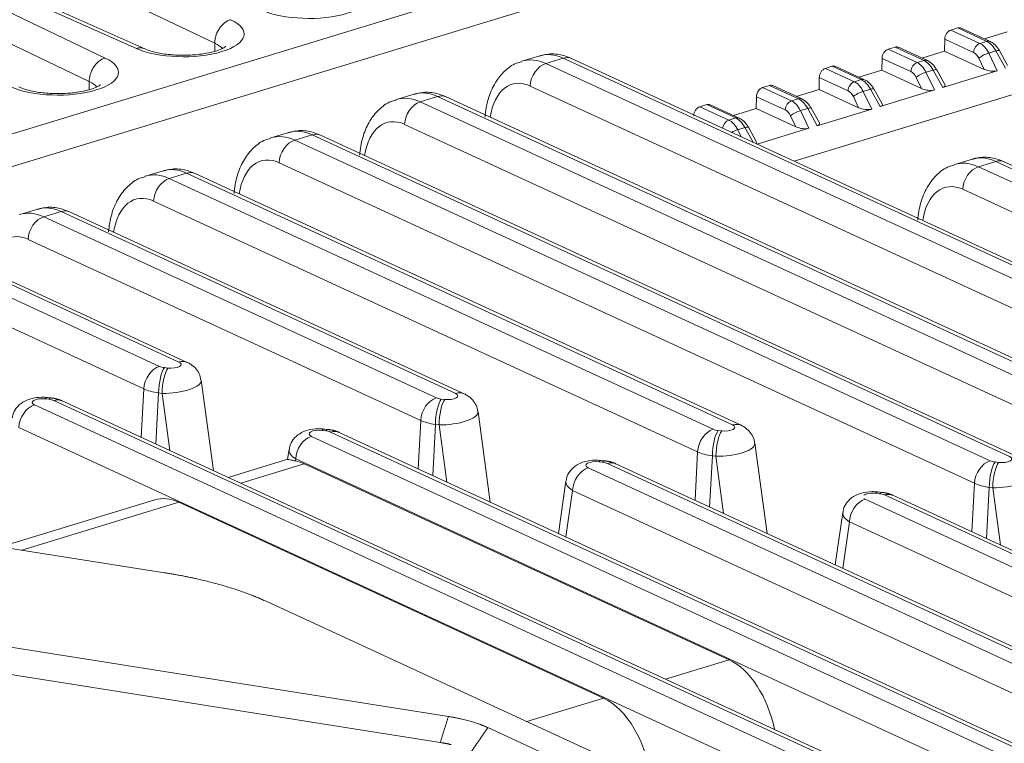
# Model space of a CAD drawing. Header units: millimetres. Extents: x 990 to 1809, y 0 to 562.
# Tile 490 of 550: x 1584 to 1609, y 195 to 212. Entities that reach past the tile are written whole.
import ezdxf

# ---------------------------------------------------------------- set-up
doc = ezdxf.new("R2010")
doc.units = ezdxf.units.MM
doc.layers.add('1', color=7, linetype='Continuous', true_color=0xffffff)

msp = doc.modelspace()

# ---------------------------------------------------------------- linework, layer by layer
at = {"layer": '1', "color": 7, "linetype": 'Continuous', "lineweight": 18}
for p, q in [((1574.228, 206.603), (1636.31, 225.571)), ((1636.68, 224.875), (1579.075, 207.274)), ((1588.997, 211.829), (1583.776, 214.325)), ((1581.067, 213.957), (1586.285, 211.462)), ((1587.061, 211.699), (1581.614, 214.124)), ((1587.266, 211.692), (1581.817, 214.117)), ((1585.894, 210.881), (1580.674, 213.377)), ((1614.573, 212.347), (1603.322, 208.91)), ((1607.192, 212.153), (1607.363, 212.205)), ((1607.192, 212.153), (1607.909, 211.822)), ((1608.08, 211.874), (1607.363, 212.205)), ((1608.164, 211.871), (1607.447, 212.201)), ((1608.024, 211.935), (1608.587, 212.107)), ((1588.997, 211.629), (1588.997, 211.829)), ((1607.041, 211.928), (1607.035, 211.633)), ((1607.754, 211.599), (1607.041, 211.928)), ((1607.909, 211.822), (1608.08, 211.874)), ((1597.031, 211.519), (1596.589, 211.384)), ((1605.641, 211.679), (1605.812, 211.731)), ((1605.641, 211.679), (1606.358, 211.348)), ((1606.529, 211.401), (1605.812, 211.731)), ((1606.612, 211.397), (1605.896, 211.727)), ((1606.473, 211.461), (1607.035, 211.633)), ((1607.035, 211.633), (1608.016, 211.181)), ((1608.307, 211.637), (1608.128, 211.582)), ((1608.128, 211.582), (1608.337, 211.147)), ((1608.544, 211.211), (1608.307, 211.637)), ((1608.595, 211.28), (1608.392, 211.644)), ((1597.608, 211.458), (1597.181, 211.328)), ((1597.181, 211.328), (1621.851, 199.947)), ((1622.327, 200.055), (1597.608, 211.458)), ((1622.536, 200.046), (1597.818, 211.449)), ((1604.09, 211.205), (1604.261, 211.257)), ((1604.977, 210.927), (1604.261, 211.257)), ((1605.061, 210.923), (1604.345, 211.253)), ((1605.49, 211.454), (1605.484, 211.159)), ((1606.203, 211.125), (1605.49, 211.454)), ((1606.358, 211.348), (1606.529, 211.401)), ((1608.016, 211.181), (1607.884, 211.455)), ((1604.09, 211.205), (1604.806, 210.874)), ((1604.921, 210.987), (1605.484, 211.159)), ((1605.484, 211.159), (1606.465, 210.707)), ((1606.755, 211.163), (1606.577, 211.109)), ((1606.577, 211.109), (1606.786, 210.673)), ((1606.993, 210.737), (1606.755, 211.163)), ((1607.044, 210.806), (1606.841, 211.17)), ((1606.993, 210.737), (1608.337, 211.147)), ((1585.894, 210.681), (1585.894, 210.881)), ((1621.464, 199.39), (1596.793, 210.77)), ((1602.538, 210.731), (1602.709, 210.783)), ((1603.426, 210.453), (1602.709, 210.783)), ((1603.51, 210.449), (1602.794, 210.779)), ((1603.939, 210.98), (1603.933, 210.685)), ((1604.652, 210.651), (1603.939, 210.98)), ((1604.806, 210.874), (1604.977, 210.927)), ((1606.465, 210.707), (1606.333, 210.981)), ((1593.928, 210.571), (1593.487, 210.437)), ((1602.538, 210.731), (1603.255, 210.4)), ((1603.37, 210.513), (1603.933, 210.685)), ((1603.933, 210.685), (1604.913, 210.233)), ((1605.204, 210.689), (1605.026, 210.635)), ((1605.026, 210.635), (1605.235, 210.2)), ((1605.442, 210.263), (1605.204, 210.689)), ((1605.493, 210.332), (1605.29, 210.696)), ((1605.442, 210.263), (1606.786, 210.673)), ((1594.506, 210.51), (1594.078, 210.38)), ((1594.078, 210.38), (1615.007, 200.725)), ((1615.483, 200.833), (1594.506, 210.51)), ((1615.693, 200.824), (1594.715, 210.501)), ((1600.987, 210.257), (1601.158, 210.309)), ((1601.875, 209.979), (1601.158, 210.309)), ((1601.959, 209.975), (1601.243, 210.305)), ((1602.388, 210.506), (1602.382, 210.211)), ((1603.1, 210.177), (1602.388, 210.506)), ((1603.255, 210.4), (1603.426, 210.453)), ((1604.913, 210.233), (1604.782, 210.507)), ((1600.987, 210.257), (1601.704, 209.926)), ((1601.819, 210.039), (1602.382, 210.211)), ((1602.382, 210.211), (1603.362, 209.759)), ((1603.362, 209.759), (1603.231, 210.033)), ((1603.653, 210.215), (1603.475, 210.161)), ((1603.475, 210.161), (1603.684, 209.726)), ((1603.89, 209.789), (1603.653, 210.215)), ((1603.942, 209.858), (1603.738, 210.223)), ((1603.89, 209.789), (1605.235, 210.2)), ((1614.62, 200.168), (1593.691, 209.822)), ((1601.704, 209.926), (1601.875, 209.979)), ((1590.826, 209.623), (1590.385, 209.489)), ((1591.403, 209.562), (1590.976, 209.432)), ((1608.639, 201.611), (1591.403, 209.562)), ((1608.849, 201.602), (1591.613, 209.553)), ((1602.102, 209.741), (1601.924, 209.687)), ((1601.924, 209.687), (1602.005, 209.517)), ((1602.303, 209.379), (1602.102, 209.741)), ((1602.39, 209.384), (1602.187, 209.749)), ((1602.402, 209.334), (1603.684, 209.726)), ((1590.976, 209.432), (1608.164, 201.503)), ((1607.776, 200.946), (1590.589, 208.874)), ((1607.724, 208.965), (1607.283, 208.831)), ((1608.302, 208.904), (1607.874, 208.774)), ((1629.171, 199.277), (1608.302, 208.904)), ((1629.38, 199.268), (1608.511, 208.895)), ((1587.723, 208.676), (1587.282, 208.541)), ((1588.301, 208.614), (1587.873, 208.484)), ((1601.796, 202.389), (1588.301, 208.614)), ((1602.005, 202.38), (1588.51, 208.605)), ((1607.874, 208.774), (1628.695, 199.169)), ((1587.873, 208.484), (1601.32, 202.281)), ((1628.308, 198.612), (1607.487, 208.216)), ((1600.932, 201.724), (1587.486, 207.926)), ((1584.621, 207.728), (1584.18, 207.593)), ((1585.198, 207.667), (1584.771, 207.536)), ((1594.952, 203.167), (1585.198, 207.667)), ((1595.161, 203.158), (1585.408, 207.657)), ((1584.771, 207.536), (1594.476, 203.059)), ((1594.089, 202.502), (1584.384, 206.978)), ((1588.108, 203.945), (1582.096, 206.719)), ((1588.317, 203.936), (1582.305, 206.709)), ((1581.669, 206.588), (1587.632, 203.837)), ((1587.245, 203.28), (1581.281, 206.031)), ((1587.754, 203.807), (1587.841, 203.797)), ((1588.962, 201.26), (1588.66, 203.494)), ((1587.18, 202.081), (1587.245, 203.28)), ((1584.895, 203.023), (1584.807, 203.033)), ((1584.952, 203.056), (1584.864, 203.066)), ((1652.302, 171.954), (1585.016, 202.992)), ((1652.512, 171.945), (1585.226, 202.983)), ((1587.609, 203.18), (1587.541, 201.915)), ((1587.696, 203.17), (1587.609, 203.18)), ((1587.888, 201.755), (1587.696, 203.17)), ((1594.597, 203.029), (1594.685, 203.019)), ((1584.541, 202.884), (1651.923, 171.801)), ((1594.024, 201.303), (1594.089, 202.502)), ((1595.806, 200.482), (1595.504, 202.716)), ((1651.536, 171.244), (1584.153, 202.327)), ((1591.739, 202.245), (1591.651, 202.255)), ((1591.795, 202.278), (1591.708, 202.288)), ((1594.453, 202.402), (1594.385, 201.137)), ((1594.54, 202.392), (1594.453, 202.402)), ((1594.731, 200.977), (1594.54, 202.392)), ((1601.441, 202.251), (1601.529, 202.241)), ((1591.385, 202.106), (1651.284, 174.475)), ((1651.663, 174.628), (1591.86, 202.214)), ((1651.873, 174.618), (1592.07, 202.205)), ((1590.833, 201.779), (1590.799, 201.539)), ((1602.649, 199.704), (1602.347, 201.938)), ((1590.806, 201.541), (1589.329, 201.09)), ((1590.997, 201.549), (1590.99, 201.499)), ((1650.897, 173.917), (1590.997, 201.549)), ((1600.868, 200.525), (1600.932, 201.724)), ((1601.296, 201.624), (1601.228, 200.359)), ((1601.384, 201.614), (1601.296, 201.624)), ((1601.575, 200.199), (1601.384, 201.614)), ((1591.208, 201.427), (1589.639, 200.947)), ((1601.709, 196.582), (1591.208, 201.427)), ((1598.228, 201.328), (1650.645, 177.149)), ((1598.583, 201.467), (1598.495, 201.477)), ((1598.639, 201.5), (1598.551, 201.51)), ((1651.024, 177.302), (1598.704, 201.436)), ((1651.234, 177.292), (1598.914, 201.427)), ((1608.285, 201.473), (1608.373, 201.463)), ((1597.677, 201.001), (1597.491, 199.704)), ((1607.712, 199.747), (1607.776, 200.946)), ((1608.14, 200.846), (1608.072, 199.581)), ((1608.228, 200.836), (1608.14, 200.846)), ((1608.419, 199.421), (1608.228, 200.836)), ((1597.841, 200.771), (1597.676, 199.619)), ((1650.258, 176.591), (1597.841, 200.771)), ((1605.072, 200.55), (1650.006, 179.822)), ((1605.427, 200.689), (1605.339, 200.699)), ((1605.483, 200.722), (1605.395, 200.732)), ((1650.385, 179.975), (1605.548, 200.658)), ((1650.595, 179.966), (1605.757, 200.649)), ((1587.512, 200.535), (1583.713, 199.374)), ((1588.105, 200.479), (1584.225, 199.293)), ((1588.105, 200.479), (1598.607, 195.634)), ((1587.758, 198.734), (1578.743, 200.161)), ((1604.521, 200.223), (1604.335, 198.926)), ((1604.685, 199.993), (1604.519, 198.841)), ((1649.619, 179.265), (1604.685, 199.993)), ((1576.412, 198.085), (1594.772, 195.179)), ((1640.421, 174.892), (1590.266, 198.028)), ((1594.571, 194.537), (1576.211, 197.443)), ((1577.501, 197.239), (1594.571, 194.537)), ((1600.141, 196.103), (1601.709, 196.582)), ((1596.711, 195.055), (1598.607, 195.634)), ((1595.746, 194.905), (1633.389, 177.541))]:
    msp.add_line(p, q, dxfattribs=at)
for centre, major_axis, ratio, start_param, end_param in [((1591.324, 213.004), (1.5, 0), 0.375419, 3.827919, 6.963106), ((1588.221, 212.056), (1.5, 0), 0.375419, 3.827919, 6.963106), ((1607.196, 211.966), (0.076, 0.185), 0.731326, 0.538368, 2.056804), ((1607.367, 212.018), (0.076, 0.185), 0.731326, 6.251024, 6.821553), ((1588.221, 211.592), (-1, 0), 0.375419, 3.412628, 3.824717), ((1605.816, 211.544), (0.076, 0.185), 0.731326, 6.251024, 6.821553), ((1607.909, 211.637), (0.084, 0.182), 0.718873, 0.57051, 2.088947), ((1607.897, 211.355), (-0.129, 0.483), 0.59638, 5.03744, 5.822839), ((1608.08, 211.689), (0.084, 0.182), 0.718873, 6.283168, 6.853696), ((1608.092, 211.415), (-0.162, 0.473), 0.572808, 4.997236, 5.782634), ((1597.669, 209.623), (-0.664, 1.888), 0.569619, 5.778075, 6.262243), ((1605.645, 211.492), (0.076, 0.185), 0.731326, 0.538368, 2.056804), ((1607.742, 211.317), (-0.071, 0.292), 0.603375, 5.052288, 5.837686), ((1608.039, 211.493), (0.18, 0.087), 0.264358, 0.931179, 2.46496), ((1608.217, 211.547), (0.175, 0.097), 0.221026, 0.000029, 0.916381), ((1585.119, 211.108), (1.5, 0), 0.375419, 3.827919, 6.963106), ((1597.12, 209.455), (-0.5, 1.938), 0.599058, 5.828324, 6.318969), ((1597.181, 210.864), (-0.209, -0.454), 0.718873, 3.712103, 5.23054), ((1597.608, 210.995), (0.209, 0.454), 0.718873, 6.283167, 6.853696), ((1604.265, 211.07), (0.076, 0.185), 0.731326, 6.251024, 6.821553), ((1606.358, 211.163), (0.084, 0.182), 0.718873, 0.57051, 2.088947), ((1606.345, 210.881), (-0.129, 0.483), 0.59638, 5.03744, 5.822839), ((1606.529, 211.215), (0.084, 0.182), 0.718873, 6.283168, 6.853696), ((1606.541, 210.941), (-0.162, 0.473), 0.572808, 4.997236, 5.782634), ((1604.094, 211.018), (0.076, 0.185), 0.731326, 0.538368, 2.056804), ((1606.191, 210.844), (-0.071, 0.292), 0.603375, 5.052288, 5.837686), ((1606.488, 211.019), (0.18, 0.087), 0.264358, 0.931179, 2.46496), ((1606.666, 211.073), (0.175, 0.097), 0.221026, 0.000029, 0.916381), ((1608.164, 211.232), (-0.232, 0.036), 0.385863, 0.93631, 2.470091), ((1585.119, 210.644), (-1, 0), 0.375419, 3.412628, 3.824717), ((1596.732, 209.361), (-0.353, 1.46), 0.603375, 5.837686, 7.26243), ((1602.714, 210.596), (0.076, 0.185), 0.731326, 6.251024, 6.821553), ((1604.806, 210.689), (0.084, 0.182), 0.718873, 0.57051, 2.088947), ((1604.794, 210.407), (-0.129, 0.483), 0.59638, 5.03744, 5.822839), ((1604.977, 210.741), (0.084, 0.182), 0.718873, 6.283168, 6.853696), ((1604.99, 210.467), (-0.162, 0.473), 0.572808, 4.997236, 5.782634), ((1606.809, 210.817), (-0.241, 0.036), 0.359165, 2.494882, 3.41124), ((1594.567, 208.675), (-0.664, 1.888), 0.569619, 5.778075, 6.259372), ((1594.506, 210.047), (0.209, 0.454), 0.718873, 6.283097, 6.853696), ((1602.543, 210.544), (0.076, 0.185), 0.731326, 0.538368, 2.056804), ((1604.639, 210.37), (-0.071, 0.292), 0.603375, 5.052288, 5.837686), ((1604.937, 210.545), (0.18, 0.087), 0.264358, 0.931179, 2.46496), ((1605.115, 210.599), (0.175, 0.097), 0.221026, 0.000029, 0.916381), ((1606.613, 210.758), (-0.232, 0.036), 0.385863, 0.93631, 2.470091), ((1594.017, 208.507), (-0.5, 1.938), 0.599058, 5.828324, 6.318969), ((1594.078, 209.916), (-0.209, -0.454), 0.718873, 3.712103, 5.23054), ((1601.162, 210.122), (0.076, 0.185), 0.731326, 6.251024, 6.821553), ((1603.255, 210.215), (0.084, 0.182), 0.718873, 0.57051, 2.088947), ((1603.243, 209.933), (-0.129, 0.483), 0.59638, 5.03744, 5.822839), ((1603.426, 210.267), (0.084, 0.182), 0.718873, 6.283168, 6.853696), ((1603.438, 209.993), (-0.162, 0.473), 0.572808, 4.997236, 5.782634), ((1605.257, 210.343), (-0.241, 0.036), 0.359165, 2.494882, 3.41124), ((1593.63, 208.413), (-0.353, 1.46), 0.603375, 5.837686, 7.26243), ((1600.992, 210.07), (0.076, 0.185), 0.731326, 0.538368, 2.056804), ((1603.088, 209.896), (-0.071, 0.292), 0.603375, 5.052288, 5.837686), ((1603.386, 210.071), (0.18, 0.087), 0.264358, 0.931179, 2.46496), ((1603.564, 210.125), (0.175, 0.097), 0.221026, 0.000029, 0.916381), ((1605.062, 210.284), (-0.232, 0.036), 0.385863, 0.93631, 2.470091), ((1601.704, 209.741), (0.084, 0.182), 0.718873, 0.57051, 1.967897), ((1601.692, 209.459), (-0.129, 0.483), 0.59638, 5.03744, 5.822839), ((1601.875, 209.793), (0.084, 0.182), 0.718873, 6.283168, 6.853696), ((1601.887, 209.519), (-0.162, 0.473), 0.572808, 4.997236, 5.782634), ((1603.706, 209.869), (-0.241, 0.036), 0.359165, 2.494882, 3.41124), ((1590.915, 207.559), (-0.5, 1.938), 0.599058, 5.828324, 6.318969), ((1591.464, 207.727), (-0.664, 1.888), 0.569619, 5.778075, 6.262243), ((1591.403, 209.099), (0.209, 0.454), 0.718873, 6.283167, 6.853696), ((1601.834, 209.597), (0.18, 0.087), 0.264358, 0.931179, 1.791845), ((1602.012, 209.651), (0.175, 0.097), 0.221026, 0.000029, 0.916381), ((1603.511, 209.81), (-0.232, 0.036), 0.385863, 0.93631, 2.470091), ((1590.976, 208.968), (-0.209, -0.454), 0.718873, 3.712103, 5.23054), ((1602.155, 209.395), (-0.241, 0.036), 0.359165, 2.913657, 3.411246), ((1590.528, 207.465), (-0.353, 1.46), 0.603375, 5.837686, 7.26243), ((1607.813, 206.901), (-0.5, 1.938), 0.599058, 5.828324, 6.318969), ((1608.363, 207.069), (-0.664, 1.888), 0.569619, 5.778075, 6.262243), ((1608.302, 208.441), (0.209, 0.454), 0.718873, 6.283167, 6.853696), ((1587.813, 206.612), (-0.5, 1.938), 0.599058, 5.828324, 6.318969), ((1588.362, 206.779), (-0.664, 1.888), 0.569619, 5.778075, 6.259372), ((1588.301, 208.151), (0.209, 0.454), 0.718873, 6.283097, 6.853696), ((1607.874, 208.31), (-0.209, -0.454), 0.718873, 3.712103, 5.23054), ((1587.873, 208.02), (-0.209, -0.454), 0.718873, 3.712103, 5.23054), ((1607.426, 206.807), (-0.353, 1.46), 0.603375, 5.837686, 7.26243), ((1587.425, 206.517), (-0.353, 1.46), 0.603375, 5.837686, 7.26243), ((1584.71, 205.664), (-0.5, 1.938), 0.599058, 5.828324, 6.318969), ((1585.259, 205.831), (-0.664, 1.888), 0.569619, 5.778075, 6.262243), ((1585.198, 207.203), (0.209, 0.454), 0.718873, 6.283167, 6.853696), ((1584.771, 207.073), (-0.209, -0.454), 0.718873, 3.712103, 5.23054), ((1584.323, 205.57), (-0.353, 1.46), 0.603375, 5.837686, 7.26243), ((1588.108, 203.482), (0.209, 0.454), 0.718873, 6.283167, 6.853696), ((1587.632, 203.374), (-0.209, -0.454), 0.718873, 3.712103, 5.23054), ((1587.754, 203.343), (-0.056, -0.497), 0.268612, 3.541945, 5.077835), ((1587.826, 203.896), (0.25, 0), 0.37503, 3.82361, 4.416921), ((1587.841, 203.333), (-0.056, -0.497), 0.268612, 3.541945, 5.077835), ((1587.913, 203.887), (-0.252, 0.001), 0.373369, 1.285665, 3.827444), ((1587.913, 203.423), (0.748, 0.067), 0.327293, 4.389881, 6.297806), ((1587.826, 203.433), (-0.75, 0.027), 0.362012, 0.695884, 1.289195), ((1584.736, 202.943), (-0.252, 0.001), 0.373369, 4.427258, 6.969037), ((1584.807, 202.57), (-0.056, -0.497), 0.268612, 3.141585, 3.541945), ((1584.895, 202.56), (-0.056, -0.497), 0.268612, 3.141585, 3.541945), ((1584.822, 202.933), (0.25, 0), 0.37503, 0.682018, 1.275329), ((1585.016, 202.529), (-0.209, -0.454), 0.718873, 3.141574, 3.712103), ((1594.476, 202.596), (-0.209, -0.454), 0.718873, 3.712103, 5.23054), ((1594.597, 202.565), (-0.056, -0.497), 0.268612, 3.541945, 5.077835), ((1594.67, 203.118), (0.25, 0), 0.37503, 3.82361, 4.416921), ((1594.685, 202.555), (-0.056, -0.497), 0.268612, 3.541945, 5.077835), ((1594.756, 203.109), (-0.252, 0.001), 0.373369, 1.285665, 3.827444), ((1594.952, 202.704), (0.209, 0.454), 0.718873, 6.283167, 6.853696), ((1584.541, 202.421), (-0.209, -0.454), 0.718873, 3.712103, 5.23054), ((1594.67, 202.655), (-0.75, 0.027), 0.362012, 0.695884, 1.289195), ((1594.756, 202.645), (0.748, 0.067), 0.327293, 4.389881, 6.297806), ((1591.58, 202.165), (-0.252, 0.001), 0.373369, 4.427258, 6.969037), ((1591.651, 201.792), (-0.056, -0.497), 0.268612, 3.141585, 3.541945), ((1591.739, 201.782), (-0.056, -0.497), 0.268612, 3.141585, 3.541945), ((1591.666, 202.155), (0.25, 0), 0.37503, 0.682018, 1.275329), ((1601.32, 201.818), (-0.209, -0.454), 0.718873, 3.712103, 5.23054), ((1601.441, 201.787), (-0.056, -0.497), 0.268612, 3.541945, 5.077835), ((1601.514, 202.34), (0.25, 0), 0.37503, 3.82361, 4.416921), ((1601.6, 202.331), (-0.252, 0.001), 0.373369, 1.285665, 3.827444), ((1601.796, 201.926), (0.209, 0.454), 0.718873, 6.283167, 6.853696), ((1591.385, 201.643), (-0.209, -0.454), 0.718873, 3.712103, 5.23054), ((1591.86, 201.751), (-0.209, -0.454), 0.718873, 3.141574, 3.712103), ((1601.529, 201.777), (-0.056, -0.497), 0.268612, 3.541945, 5.077835), ((1591.58, 201.702), (-0.747, 0.071), 0.41943, 6.256904, 7.000731), ((1601.6, 201.867), (0.748, 0.067), 0.327293, 4.389881, 6.297806), ((1601.514, 201.877), (-0.75, 0.027), 0.362012, 0.695884, 1.289195), ((1608.444, 201.553), (-0.252, 0.001), 0.373369, 1.285665, 3.827444), ((1591.126, 199.548), (-0.471, 1.946), 0.603375, 5.837686, 6.010021), ((1598.228, 200.865), (-0.209, -0.454), 0.718873, 3.712103, 5.23054), ((1598.424, 201.387), (-0.252, 0.001), 0.373369, 4.427258, 6.969037), ((1598.495, 201.014), (-0.056, -0.497), 0.268612, 3.141585, 3.541945), ((1598.583, 201.004), (-0.056, -0.497), 0.268612, 3.141585, 3.541945), ((1598.51, 201.377), (0.25, 0), 0.37503, 0.682018, 1.275329), ((1598.704, 200.973), (-0.209, -0.454), 0.718873, 3.141574, 3.712103), ((1608.164, 201.04), (-0.209, -0.454), 0.718873, 3.712103, 5.23054), ((1608.285, 201.009), (-0.056, -0.497), 0.268612, 3.541945, 5.077835), ((1608.358, 201.562), (0.25, 0), 0.37503, 3.82361, 4.416921), ((1608.373, 200.999), (-0.056, -0.497), 0.268612, 3.541945, 5.077835), ((1608.444, 201.089), (0.748, 0.067), 0.327293, 4.389881, 6.297806), ((1598.424, 200.924), (-0.747, 0.071), 0.41943, 6.262861, 7.000731), ((1608.358, 201.099), (-0.75, 0.027), 0.362012, 0.695884, 1.289195), ((1588.024, 198.6), (-0.471, 1.946), 0.603375, 5.837686, 6.318971), ((1605.072, 200.087), (-0.209, -0.454), 0.718873, 3.712103, 5.23054), ((1605.268, 200.609), (-0.252, 0.001), 0.373369, 4.427258, 5.858197), ((1605.268, 200.609), (-0.252, 0.001), 0.373369, 0.428059, 0.685851), ((1605.339, 200.236), (-0.056, -0.497), 0.268612, 3.141585, 3.541945), ((1605.427, 200.226), (-0.056, -0.497), 0.268612, 3.141585, 3.541945), ((1605.354, 200.599), (0.25, 0), 0.37503, 0.682018, 1.275329), ((1605.548, 200.195), (-0.209, -0.454), 0.718873, 3.141574, 3.712103), ((1605.268, 200.146), (-0.747, 0.071), 0.41943, 6.262861, 7.000731), ((1601.628, 194.704), (-0.471, 1.946), 0.603375, 4.648307, 5.837686), ((1598.526, 193.756), (-0.471, 1.946), 0.603375, 4.510485, 5.837686)]:
    msp.add_ellipse(centre, major_axis=major_axis, ratio=ratio, start_param=start_param, end_param=end_param, dxfattribs=at)
for points, knots in [([(1589.388, 212.41), (1589.375, 212.406), (1589.362, 212.402), (1589.337, 212.391), (1589.324, 212.385), (1589.299, 212.371), (1589.286, 212.364), (1589.262, 212.348), (1589.238, 212.33), (1589.215, 212.31), (1589.192, 212.289), (1589.181, 212.278), (1589.149, 212.243), (1589.129, 212.218), (1589.102, 212.178), (1589.094, 212.164), (1589.077, 212.136), (1589.07, 212.121), (1589.048, 212.077), (1589.036, 212.047), (1589.022, 212), (1589.017, 211.984), (1589.01, 211.953), (1589.007, 211.937), (1588.999, 211.891), (1588.997, 211.86), (1588.997, 211.829)], [0, 0, 0, 0, 0.0625, 0.0625, 0.125, 0.125, 0.1875, 0.1875, 0.25, 0.3125, 0.3125, 0.375, 0.375, 0.5, 0.5, 0.5625, 0.5625, 0.625, 0.625, 0.75, 0.75, 0.8125, 0.8125, 0.875, 0.875, 1, 1, 1, 1]), ([(1589.272, 211.748), (1589.272, 211.748), (1589.266, 211.742), (1589.207, 211.702), (1589.046, 211.636), (1588.788, 211.572), (1588.449, 211.53), (1588.073, 211.526), (1587.71, 211.561), (1587.424, 211.627), (1587.301, 211.674), (1587.256, 211.696)], [0, 0, 0, 0, 0.039184, 0.128872, 0.231629, 0.353874, 0.485886, 0.623267, 0.762019, 0.897723, 1, 1, 1, 1]), ([(1608.392, 211.644), (1608.379, 211.668), (1608.329, 211.746), (1608.25, 211.824), (1608.181, 211.863), (1608.164, 211.871)], [0, 0, 0, 0, 0.237518, 0.817466, 1, 1, 1, 1]), ([(1587.061, 211.699), (1587.073, 211.703), (1587.086, 211.706), (1587.111, 211.711), (1587.124, 211.713), (1587.149, 211.714), (1587.161, 211.714), (1587.185, 211.713), (1587.209, 211.71), (1587.231, 211.704), (1587.25, 211.698), (1587.258, 211.695), (1587.266, 211.692)], [0, 0, 0, 0, 0.175192, 0.175192, 0.350385, 0.350385, 0.525577, 0.525577, 0.70077, 0.875962, 0.875962, 1, 1, 1, 1]), ([(1597.818, 211.449), (1597.742, 211.484), (1597.559, 211.548), (1597.284, 211.58), (1597.101, 211.534), (1597.028, 211.506)], [0, 0, 0, 0, 0.297183, 0.716607, 1, 1, 1, 1]), ([(1586.285, 211.462), (1586.273, 211.458), (1586.26, 211.454), (1586.234, 211.443), (1586.221, 211.437), (1586.196, 211.423), (1586.184, 211.416), (1586.159, 211.4), (1586.135, 211.382), (1586.112, 211.363), (1586.09, 211.341), (1586.079, 211.33), (1586.047, 211.295), (1586.027, 211.27), (1586, 211.23), (1585.991, 211.216), (1585.975, 211.188), (1585.967, 211.173), (1585.946, 211.129), (1585.934, 211.099), (1585.919, 211.052), (1585.915, 211.037), (1585.908, 211.005), (1585.904, 210.99), (1585.897, 210.943), (1585.894, 210.912), (1585.894, 210.881)], [0, 0, 0, 0, 0.0625, 0.0625, 0.125, 0.125, 0.1875, 0.1875, 0.25, 0.3125, 0.3125, 0.375, 0.375, 0.5, 0.5, 0.5625, 0.5625, 0.625, 0.625, 0.75, 0.75, 0.8125, 0.8125, 0.875, 0.875, 1, 1, 1, 1]), ([(1596.581, 211.366), (1596.537, 211.358), (1596.38, 211.319), (1596.149, 211.143), (1595.918, 210.858), (1595.756, 210.493), (1595.696, 210.192), (1595.68, 210.023), (1595.679, 210.005)], [0, 0, 0, 0, 0.079612, 0.292982, 0.506687, 0.732504, 0.971155, 1, 1, 1, 1]), ([(1606.841, 211.17), (1606.828, 211.194), (1606.778, 211.272), (1606.699, 211.35), (1606.63, 211.389), (1606.612, 211.397)], [0, 0, 0, 0, 0.237518, 0.817466, 1, 1, 1, 1]), ([(1586.17, 210.8), (1586.17, 210.8), (1586.164, 210.794), (1586.105, 210.754), (1585.943, 210.688), (1585.685, 210.624), (1585.347, 210.582), (1584.971, 210.578), (1584.607, 210.613), (1584.322, 210.679), (1584.198, 210.726), (1584.154, 210.748)], [0, 0, 0, 0, 0.039184, 0.128872, 0.231629, 0.353874, 0.485886, 0.623267, 0.762019, 0.897723, 1, 1, 1, 1]), ([(1605.29, 210.696), (1605.276, 210.72), (1605.227, 210.798), (1605.148, 210.877), (1605.078, 210.915), (1605.061, 210.923)], [0, 0, 0, 0, 0.237518, 0.817466, 1, 1, 1, 1]), ([(1594.715, 210.501), (1594.64, 210.536), (1594.457, 210.6), (1594.181, 210.632), (1593.999, 210.586), (1593.926, 210.558)], [0, 0, 0, 0, 0.297183, 0.716607, 1, 1, 1, 1]), ([(1593.478, 210.418), (1593.434, 210.411), (1593.278, 210.371), (1593.047, 210.195), (1592.815, 209.91), (1592.654, 209.545), (1592.593, 209.244), (1592.578, 209.075), (1592.577, 209.057)], [0, 0, 0, 0, 0.079612, 0.292982, 0.506687, 0.732504, 0.971155, 1, 1, 1, 1]), ([(1603.738, 210.223), (1603.725, 210.247), (1603.675, 210.324), (1603.597, 210.403), (1603.527, 210.441), (1603.51, 210.449)], [0, 0, 0, 0, 0.237518, 0.817466, 1, 1, 1, 1]), ([(1602.187, 209.749), (1602.174, 209.773), (1602.124, 209.85), (1602.046, 209.929), (1601.976, 209.967), (1601.959, 209.975)], [0, 0, 0, 0, 0.237518, 0.817466, 1, 1, 1, 1]), ([(1591.613, 209.553), (1591.538, 209.588), (1591.354, 209.652), (1591.079, 209.684), (1590.897, 209.638), (1590.823, 209.61)], [0, 0, 0, 0, 0.297183, 0.716607, 1, 1, 1, 1]), ([(1590.376, 209.47), (1590.332, 209.463), (1590.176, 209.423), (1589.945, 209.247), (1589.713, 208.962), (1589.552, 208.597), (1589.491, 208.297), (1589.476, 208.127), (1589.474, 208.109)], [0, 0, 0, 0, 0.079612, 0.292982, 0.506687, 0.732504, 0.971155, 1, 1, 1, 1]), ([(1608.511, 208.895), (1608.436, 208.93), (1608.253, 208.994), (1607.977, 209.026), (1607.795, 208.98), (1607.722, 208.952)], [0, 0, 0, 0, 0.297183, 0.716607, 1, 1, 1, 1]), ([(1588.51, 208.605), (1588.435, 208.64), (1588.252, 208.704), (1587.976, 208.736), (1587.794, 208.69), (1587.721, 208.663)], [0, 0, 0, 0, 0.297183, 0.716607, 1, 1, 1, 1]), ([(1607.274, 208.812), (1607.23, 208.805), (1607.074, 208.765), (1606.843, 208.589), (1606.611, 208.304), (1606.45, 207.939), (1606.389, 207.638), (1606.374, 207.469), (1606.373, 207.451)], [0, 0, 0, 0, 0.079612, 0.292982, 0.506687, 0.732504, 0.971155, 1, 1, 1, 1]), ([(1587.273, 208.522), (1587.229, 208.515), (1587.073, 208.475), (1586.842, 208.299), (1586.61, 208.014), (1586.449, 207.649), (1586.389, 207.349), (1586.373, 207.18), (1586.372, 207.161)], [0, 0, 0, 0, 0.079612, 0.292982, 0.506687, 0.732504, 0.971155, 1, 1, 1, 1]), ([(1585.408, 207.657), (1585.333, 207.692), (1585.15, 207.756), (1584.874, 207.788), (1584.692, 207.743), (1584.618, 207.715)], [0, 0, 0, 0, 0.297183, 0.716607, 1, 1, 1, 1]), ([(1588.654, 203.498), (1588.648, 203.553), (1588.621, 203.658), (1588.527, 203.794), (1588.419, 203.883), (1588.347, 203.923), (1588.317, 203.936)], [0, 0, 0, 0, 0.276669, 0.560183, 0.829685, 1, 1, 1, 1]), ([(1584.864, 203.066), (1584.813, 203.072), (1584.675, 203.079), (1584.46, 203.051), (1584.247, 202.963), (1584.09, 202.819), (1584.007, 202.673), (1583.999, 202.586), (1583.999, 202.562)], [0, 0, 0, 0, 0.132949, 0.36652, 0.567654, 0.76545, 0.93715, 1, 1, 1, 1]), ([(1595.498, 202.72), (1595.492, 202.775), (1595.464, 202.88), (1595.371, 203.016), (1595.263, 203.105), (1595.191, 203.145), (1595.161, 203.158)], [0, 0, 0, 0, 0.276669, 0.560183, 0.829685, 1, 1, 1, 1]), ([(1591.708, 202.288), (1591.657, 202.294), (1591.519, 202.301), (1591.304, 202.273), (1591.091, 202.185), (1590.934, 202.041), (1590.851, 201.895), (1590.843, 201.808), (1590.842, 201.784)], [0, 0, 0, 0, 0.132949, 0.36652, 0.567654, 0.76545, 0.93715, 1, 1, 1, 1]), ([(1602.342, 201.942), (1602.336, 201.997), (1602.308, 202.102), (1602.214, 202.238), (1602.107, 202.327), (1602.034, 202.367), (1602.005, 202.38)], [0, 0, 0, 0, 0.276669, 0.560183, 0.829685, 1, 1, 1, 1]), ([(1590.99, 201.499), (1590.971, 201.502), (1590.953, 201.506), (1590.928, 201.511), (1590.92, 201.513), (1590.905, 201.516), (1590.897, 201.517), (1590.863, 201.524), (1590.842, 201.528), (1590.819, 201.532), (1590.813, 201.533), (1590.804, 201.535), (1590.8, 201.537), (1590.799, 201.538), (1590.799, 201.538)], [0, 0, 0, 0, 0.15403, 0.15403, 0.231045, 0.231045, 0.30806, 0.30806, 0.616121, 0.616121, 0.770151, 0.770151, 0.924181, 1, 1, 1, 1]), ([(1598.551, 201.51), (1598.501, 201.516), (1598.363, 201.523), (1598.148, 201.495), (1597.935, 201.407), (1597.778, 201.263), (1597.694, 201.117), (1597.686, 201.03), (1597.686, 201.006)], [0, 0, 0, 0, 0.132949, 0.36652, 0.567654, 0.76545, 0.93715, 1, 1, 1, 1]), ([(1605.395, 200.732), (1605.345, 200.738), (1605.207, 200.745), (1604.992, 200.717), (1604.779, 200.629), (1604.621, 200.485), (1604.538, 200.339), (1604.53, 200.252), (1604.53, 200.228)], [0, 0, 0, 0, 0.132949, 0.36652, 0.567654, 0.76545, 0.93715, 1, 1, 1, 1])]:
    msp.add_open_spline(points, degree=3, knots=knots, dxfattribs=at)
for points, degree in [([(1585.226, 202.983), (1585.098, 203.041), (1584.952, 203.056)], 2), ([(1592.07, 202.205), (1591.942, 202.263), (1591.795, 202.278)], 2), ([(1598.914, 201.427), (1598.786, 201.485), (1598.639, 201.5)], 2), ([(1605.757, 200.649), (1605.63, 200.707), (1605.483, 200.722)], 2), ([(1590.266, 198.028), (1589.767, 198.259), (1588.488, 198.619), (1587.758, 198.734)], 2), ([(1594.772, 195.179), (1594.571, 194.537)], 1), ([(1594.772, 195.179), (1595.056, 195.135), (1595.552, 194.995), (1595.746, 194.905)], 2), ([(1595.746, 194.905), (1595.345, 194.319)], 1), ([(1594.843, 194.484), (1594.712, 194.515), (1594.571, 194.537)], 2)]:
    msp.add_open_spline(points, degree=degree, dxfattribs=at)

doc.saveas('drawing.dxf')
